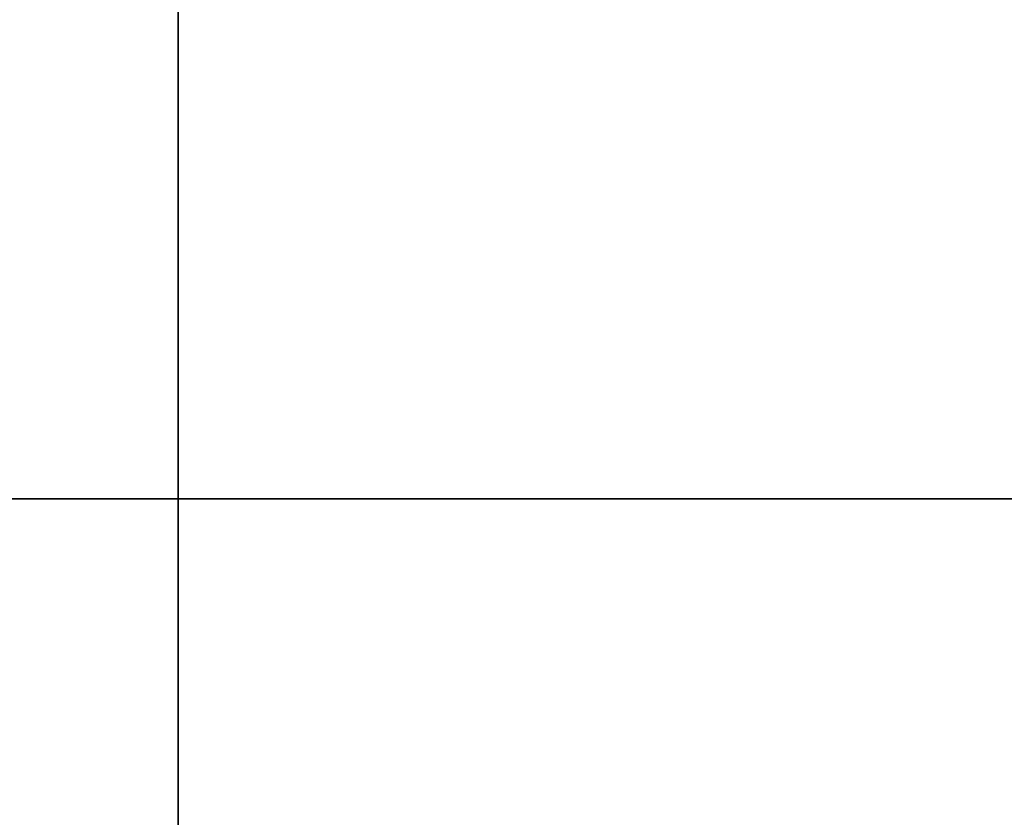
# Model space of a CAD drawing. Extents: x -43.1 to 43.1, y -41.3 to 41.3.
# Tile 483 of 744: x -0.887 to -0.128, y 0.519 to 1.135. Entities that reach past the tile are written whole.
import ezdxf

# ---------------------------------------------------------------- set-up
doc = ezdxf.new("R2010")
doc.units = 0
doc.layers.add('CEILING_SUPPORT', color=254, linetype='CONTINUOUS')
doc.layers.add('METAL_BASE', color=254, linetype='CONTINUOUS')

msp = doc.modelspace()

# ---------------------------------------------------------------- linework, layer by layer
at = {"layer": 'CEILING_SUPPORT'}
for points in [[(-1.5301, 1.5301, 101.9285), (-0.7651, 1.5301, 101.9285), (-0.7651, 0.7651, 101.9285), (-1.5301, 0.7651, 101.9285)], [(-1.5301, 1.5301, 101.859), (-0.7651, 1.5301, 101.859), (-0.7651, 0.7651, 101.859), (-1.5301, 0.7651, 101.859)], [(-0.7651, 1.5301, 101.9285), (0, 1.5301, 101.9285), (0, 0.7651, 101.9285), (-0.7651, 0.7651, 101.9285)], [(-0.7651, 1.5301, 101.859), (0, 1.5301, 101.859), (0, 0.7651, 101.859), (-0.7651, 0.7651, 101.859)], [(-1.5301, 0.7651, 101.9285), (-0.7651, 0.7651, 101.9285), (-0.7651, 0, 101.9285), (-1.5301, 0, 101.9285)], [(-1.5301, 0.7651, 101.859), (-0.7651, 0.7651, 101.859), (-0.7651, 0, 101.859), (-1.5301, 0, 101.859)], [(-0.068, 0.0542, 101.9285), (-0.7651, 0, 101.9285), (-0.7651, 0.7651, 101.9285), (0, 0.7651, 101.9285)], [(-0.068, 0.0542, 101.859), (-0.7651, 0, 101.859), (-0.7651, 0.7651, 101.859), (0, 0.7651, 101.859)]]:
    msp.add_3dface(points, dxfattribs=at)
at = {"layer": 'METAL_BASE'}
for points in [[(-1.669, 0.6609, 8.6989), (-0.8194, 1.6735, 8.6989), (0.4824, 1.903, 8.6989), (1.6271, -1.2421, 8.6989)], [(-1.3334, 1.2421, 8.6989), (-1.0953, 1.4803, 8.6989), (-0.8194, 1.6735, 8.6989), (-1.669, 0.6609, 8.6989)], [(-1.3131, 0.9922, 47.518), (-1.0944, 1.2071, 47.94), (-0.7406, 1.5548, 47.7788), (-0.7406, 1.5548, 47.2572)], [(-1.3131, 0.9922, 47.518), (-0.7406, 1.5548, 47.2572), (-1.0944, 1.2071, 47.096)], [(-1.3131, 0.9922, 45.2116), (-1.0944, 1.2071, 45.6336), (-0.7406, 1.5548, 45.4724), (-0.7406, 1.5548, 44.9508)], [(-1.3131, 0.9922, 45.2116), (-0.7406, 1.5548, 44.9508), (-1.0944, 1.2071, 44.7896)], [(-0.9992, 1.3658, 8.6989), (-1.609, 0.3096, 8.6989), (-1.3972, -0.8914, 8.6989), (1.2928, 1.3658, 8.6989)], [(-1.3972, -0.8914, 8.6989), (-0.463, -1.6754, 8.6989), (0.7566, -1.6754, 8.6989), (1.2928, 1.3658, 8.6989)], [(-0.8992, 1.2466, 0.6411), (-1.4558, 0.2826, 0.6411), (-1.2625, -0.8137, 0.6411), (1.1929, 1.2466, 0.6411)], [(-1.2625, -0.8137, 0.6411), (-0.4098, -1.5292, 0.6411), (0.7034, -1.5292, 0.6411), (1.1929, 1.2466, 0.6411)], [(-0.8194, -1.6735, 8.6989), (-1.669, -0.6609, 8.6989), (-1.669, 0.6609, 8.6989), (1.6271, -1.2421, 8.6989)]]:
    msp.add_3dface(points, dxfattribs=at)

doc.saveas('drawing.dxf')
